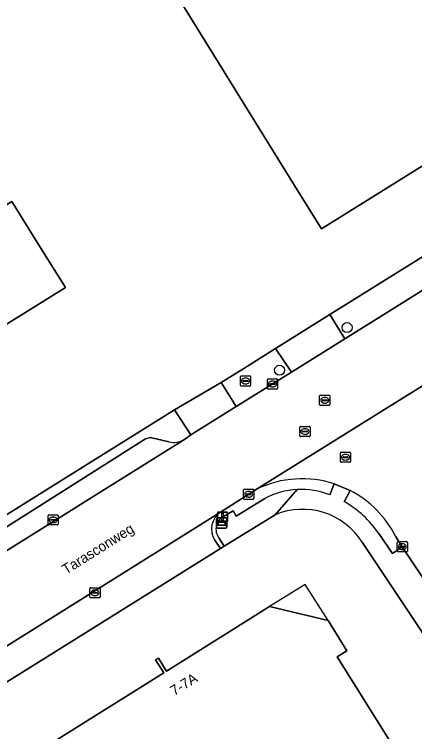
# Model space of a CAD drawing. Extents: x 158455 to 159797, y 387218 to 388672.
# Drawn here: x 158863.3 to 158902.7, y 387656.2 to 387726.7 of the extents above; entities that cross this region are included whole.
import ezdxf

# ---------------------------------------------------------------- set-up
doc = ezdxf.new("R2010")
doc.units = 0
for name, color, linetype in [('IMGEO_Boom', 7, 'Continuous'), ('IMGEO_Brandkraan', 7, 'Continuous'), ('IMGEO_Erf', 7, 'Continuous'), ('IMGEO_Kolk', 7, 'Continuous'), ('IMGEO_Lichtmast', 7, 'Continuous'), ('IMGEO_Openbare_ruimte_label', 7, 'Continuous'), ('IMGEO_Pand', 7, 'Continuous'), ('IMGEO_Pand_nummerreeks', 7, 'Continuous'), ('IMGEO_Pand_overbouw', 7, 'Continuous'), ('IMGEO_Parkeervlak_open', 7, 'Continuous'), ('IMGEO_Rijbaan_lokaal_gesloten', 7, 'Continuous'), ('IMGEO_Rioolput', 7, 'Continuous'), ('IMGEO_Voetpad_open', 7, 'Continuous'), ('IMGEO_Wegwijzer', 7, 'Continuous')]:
    doc.layers.add(name, color=color, linetype=linetype)

msp = doc.modelspace()

# ---------------------------------------------------------------- linework, layer by layer
at = {"layer": 'IMGEO_Boom'}
for centre in [(158896.097, 387695.879), (158889.442, 387691.687)]:
    msp.add_circle(centre, 0.489, dxfattribs=at)
at = {"layer": 'IMGEO_Brandkraan'}
for p, q in [((158885.594, 387690.202), (158885.594, 387691.054)), ((158885.669, 387691.128), (158886.521, 387691.128)), ((158886.082, 387690.908), (158886.107, 387690.908)), ((158886.595, 387691.054), (158886.595, 387690.202)), ((158885.853, 387690.622), (158885.853, 387690.634)), ((158886.291, 387690.585), (158885.893, 387690.585)), ((158885.896, 387690.671), (158886.294, 387690.671)), ((158886.105, 387690.348), (158886.08, 387690.348)), ((158886.337, 387690.634), (158886.337, 387690.622)), ((158886.521, 387690.128), (158885.669, 387690.128))]:
    msp.add_line(p, q, dxfattribs=at)
for points in [[(158885.594, 387690.202), (158885.594, 387691.054)], [(158885.669, 387691.128), (158886.521, 387691.128)], [(158886.595, 387691.054), (158886.595, 387690.202)], [(158886.521, 387690.128), (158885.669, 387690.128)]]:
    msp.add_lwpolyline(points, dxfattribs=at)
for centre, radius, start, end in [((158885.671, 387691.052), 0.0765, 91.55205, 178.44795), ((158885.671, 387691.052), 0.0765, 91.55205, 178.44795), ((158886.519, 387691.052), 0.0765, 1.55205, 88.44795), ((158886.519, 387691.052), 0.0765, 1.55205, 88.44795), ((158885.671, 387690.204), 0.0765, 181.55205, 268.44795), ((158885.671, 387690.204), 0.0765, 181.55205, 268.44795), ((158885.893, 387690.631), 0.0403, 85.87752, 175.75265), ((158885.89, 387690.621), 0.0366, 178.93798, 274.71019), ((158886.294, 387690.628), 0.043, 264.86636, 352.45326), ((158886.298, 387690.633), 0.0386, 1.73085, 96.63898), ((158886.519, 387690.204), 0.0765, 271.55205, 358.44795), ((158886.519, 387690.204), 0.0765, 271.55205, 358.44795)]:
    msp.add_arc(centre, radius, start, end, dxfattribs=at)
for centre, major_axis, ratio, start_param, end_param in [((158886.081, 387690.628), (-0.387, 0.002), 0.722429, 4.712389, 7.853982), ((158886.106, 387690.628), (-0.39, 0.002), 0.717154, 1.570796, 4.712389)]:
    msp.add_ellipse(centre, major_axis=major_axis, ratio=ratio, start_param=start_param, end_param=end_param, dxfattribs=at)
at = {"layer": 'IMGEO_Erf'}
for points in [[(158854.575, 387672.508), (158879.115, 387687.804), (158883.712, 387690.464), (158885.911, 387691.845), (158889.039, 387693.808), (158894.399, 387697.16), (158919.426, 387712.738), (158925.895, 387716.782), (158944.987, 387728.68), (158946.265, 387734.359), (158945.05, 387736.345), (158936.552, 387750), (158894.251, 387817.603)], [(158906.073, 387734.701), (158915.636, 387719.301), (158893.563, 387705.595), (158890.925, 387709.843), (158879.986, 387727.46)], [(158889.005, 387677.476), (158884.006, 387674.377), (158883.615, 387674.152), (158859.384, 387659.046), (158794.528, 387618.614), (158789.575, 387615.526), (158787.01, 387619.309), (158783.472, 387624.969), (158781.948, 387627.373), (158778.071, 387633.488), (158774.808, 387638.724), (158774.068, 387639.841), (158771.484, 387643.741), (158770.998, 387644.552), (158768.064, 387649.308), (158764.23, 387655.435), (158760.938, 387660.621)], [(158943.323, 387588.149), (158935.963, 387602.773), (158933.26, 387608.176), (158921.856, 387630.891), (158918.695, 387637.196), (158916.94, 387640.737), (158911.753, 387651.052), (158909.925, 387654.635), (158906.951, 387660.034), (158903.404, 387666.016), (158897.586, 387674.782)], [(158867.621, 387655.417), (158878.047, 387661.941), (158877.239, 387663.227), (158877.512, 387663.377), (158878.323, 387662.112), (158883.343, 387665.253), (158888.459, 387668.453), (158894.225, 387667.08), (158896.065, 387664.099), (158895.119, 387663.494), (158908.535, 387642.117)]]:
    msp.add_lwpolyline(points, dxfattribs=at)
msp.add_lwpolyline([(158849.023, 387708.702), (158853.127, 387702.092), (158863.1, 387708.285), (158865.728, 387704.053), (158868.366, 387699.806), (158857.123, 387692.824), (158857.429, 387692.332), (158859.384, 387691.875), (158859.324, 387691.619), (158857.915, 387691.948), (158857.407, 387689.772), (158853.991, 387690.571), (158853.55, 387688.689), (158850.777, 387686.966), (158848.606, 387687.474), (158846.889, 387690.239), (158847.413, 387692.48), (158840.591, 387703.466), (158844.839, 387706.104)], close=True, dxfattribs=at)
msp.add_arc((158891.69, 387671.014), 6.998, 32.58197, 112.55873, dxfattribs=at)
at = {"layer": 'IMGEO_Kolk'}
for p, q in [((158888.247, 387689.899), (158888.247, 387690.751)), ((158888.322, 387690.825), (158889.174, 387690.825)), ((158888.506, 387690.319), (158888.506, 387690.331)), ((158888.944, 387690.282), (158888.546, 387690.282)), ((158888.549, 387690.368), (158888.947, 387690.368)), ((158888.735, 387690.605), (158888.76, 387690.605)), ((158888.99, 387690.331), (158888.99, 387690.319)), ((158889.248, 387690.751), (158889.248, 387689.899)), ((158889.174, 387689.825), (158888.322, 387689.825)), ((158888.758, 387690.045), (158888.733, 387690.045)), ((158885.902, 387679.066), (158885.902, 387679.918)), ((158885.977, 387679.992), (158886.829, 387679.992)), ((158886.39, 387679.772), (158886.415, 387679.772)), ((158886.903, 387679.918), (158886.903, 387679.066)), ((158886.829, 387678.992), (158885.977, 387678.992)), ((158886.161, 387679.486), (158886.161, 387679.498)), ((158886.599, 387679.449), (158886.201, 387679.449)), ((158886.204, 387679.535), (158886.602, 387679.535)), ((158886.413, 387679.212), (158886.388, 387679.212)), ((158886.645, 387679.498), (158886.645, 387679.486)), ((158866.652, 387676.545), (158866.652, 387677.397)), ((158866.727, 387677.471), (158867.579, 387677.471)), ((158866.911, 387676.965), (158866.911, 387676.977)), ((158867.349, 387676.928), (158866.951, 387676.928)), ((158866.954, 387677.014), (158867.352, 387677.014)), ((158867.14, 387677.251), (158867.165, 387677.251)), ((158867.395, 387676.977), (158867.395, 387676.965)), ((158867.653, 387677.397), (158867.653, 387676.545)), ((158867.579, 387676.471), (158866.727, 387676.471)), ((158867.163, 387676.691), (158867.138, 387676.691)), ((158901.028, 387673.911), (158901.028, 387674.763)), ((158901.103, 387674.837), (158901.955, 387674.837)), ((158902.029, 387674.763), (158902.029, 387673.911)), ((158901.287, 387674.331), (158901.287, 387674.343)), ((158901.725, 387674.294), (158901.327, 387674.294)), ((158901.33, 387674.38), (158901.728, 387674.38)), ((158901.539, 387674.057), (158901.514, 387674.057)), ((158901.516, 387674.617), (158901.541, 387674.617)), ((158901.771, 387674.343), (158901.771, 387674.331)), ((158901.955, 387673.837), (158901.103, 387673.837)), ((158870.775, 387669.38), (158870.775, 387670.232)), ((158870.85, 387670.306), (158871.702, 387670.306)), ((158871.034, 387669.8), (158871.034, 387669.812)), ((158871.472, 387669.763), (158871.074, 387669.763)), ((158871.077, 387669.849), (158871.475, 387669.849)), ((158871.263, 387670.086), (158871.288, 387670.086)), ((158871.518, 387669.812), (158871.518, 387669.8)), ((158871.776, 387670.232), (158871.776, 387669.38)), ((158871.702, 387669.306), (158870.85, 387669.306)), ((158871.286, 387669.526), (158871.261, 387669.526))]:
    msp.add_line(p, q, dxfattribs=at)
for points in [[(158888.247, 387689.899), (158888.247, 387690.751)], [(158888.322, 387690.825), (158889.174, 387690.825)], [(158889.248, 387690.751), (158889.248, 387689.899)], [(158889.174, 387689.825), (158888.322, 387689.825)], [(158885.902, 387679.066), (158885.902, 387679.918)], [(158885.977, 387679.992), (158886.829, 387679.992)], [(158886.903, 387679.918), (158886.903, 387679.066)], [(158886.829, 387678.992), (158885.977, 387678.992)], [(158866.652, 387676.545), (158866.652, 387677.397)], [(158866.727, 387677.471), (158867.579, 387677.471)], [(158867.653, 387677.397), (158867.653, 387676.545)], [(158867.579, 387676.471), (158866.727, 387676.471)], [(158901.028, 387673.911), (158901.028, 387674.763)], [(158901.103, 387674.837), (158901.955, 387674.837)], [(158902.029, 387674.763), (158902.029, 387673.911)], [(158901.955, 387673.837), (158901.103, 387673.837)], [(158870.775, 387669.38), (158870.775, 387670.232)], [(158870.85, 387670.306), (158871.702, 387670.306)], [(158871.776, 387670.232), (158871.776, 387669.38)], [(158871.702, 387669.306), (158870.85, 387669.306)]]:
    msp.add_lwpolyline(points, dxfattribs=at)
for centre, radius, start, end in [((158888.324, 387690.749), 0.0765, 91.55205, 178.44795), ((158888.324, 387690.749), 0.0765, 91.55205, 178.44795), ((158888.546, 387690.328), 0.0403, 85.87752, 175.75265), ((158888.543, 387690.318), 0.0366, 178.93798, 274.71019), ((158888.947, 387690.325), 0.043, 264.86636, 352.45326), ((158888.951, 387690.33), 0.0386, 1.73085, 96.63898), ((158889.172, 387690.749), 0.0765, 1.55205, 88.44795), ((158889.172, 387690.749), 0.0765, 1.55205, 88.44795), ((158888.324, 387689.901), 0.0765, 181.55205, 268.44795), ((158888.324, 387689.901), 0.0765, 181.55205, 268.44795), ((158889.172, 387689.901), 0.0765, 271.55205, 358.44795), ((158889.172, 387689.901), 0.0765, 271.55205, 358.44795), ((158885.979, 387679.916), 0.0765, 91.55205, 178.44795), ((158885.979, 387679.916), 0.0765, 91.55205, 178.44795), ((158886.827, 387679.916), 0.0765, 1.55205, 88.44795), ((158886.827, 387679.916), 0.0765, 1.55205, 88.44795), ((158885.979, 387679.068), 0.0765, 181.55205, 268.44795), ((158885.979, 387679.068), 0.0765, 181.55205, 268.44795), ((158886.201, 387679.495), 0.0403, 85.87752, 175.75265), ((158886.198, 387679.485), 0.0366, 178.93798, 274.71019), ((158886.602, 387679.492), 0.043, 264.86636, 352.45326), ((158886.606, 387679.497), 0.0386, 1.73085, 96.63898), ((158886.827, 387679.068), 0.0765, 271.55205, 358.44795), ((158886.827, 387679.068), 0.0765, 271.55205, 358.44795), ((158866.729, 387677.395), 0.0765, 91.55205, 178.44795), ((158866.729, 387677.395), 0.0765, 91.55205, 178.44795), ((158866.951, 387676.974), 0.0403, 85.87752, 175.75265), ((158866.948, 387676.964), 0.0366, 178.93798, 274.71019), ((158867.352, 387676.971), 0.043, 264.86636, 352.45326), ((158867.356, 387676.976), 0.0386, 1.73085, 96.63898), ((158867.577, 387677.395), 0.0765, 1.55205, 88.44795), ((158867.577, 387677.395), 0.0765, 1.55205, 88.44795), ((158866.729, 387676.547), 0.0765, 181.55205, 268.44795), ((158866.729, 387676.547), 0.0765, 181.55205, 268.44795), ((158867.577, 387676.547), 0.0765, 271.55205, 358.44795), ((158867.577, 387676.547), 0.0765, 271.55205, 358.44795), ((158901.105, 387674.761), 0.0765, 91.55205, 178.44795), ((158901.105, 387674.761), 0.0765, 91.55205, 178.44795), ((158901.953, 387674.761), 0.0765, 1.55205, 88.44795), ((158901.953, 387674.761), 0.0765, 1.55205, 88.44795), ((158901.327, 387674.34), 0.0403, 85.87752, 175.75265), ((158901.324, 387674.33), 0.0366, 178.93798, 274.71019), ((158901.728, 387674.337), 0.043, 264.86636, 352.45326), ((158901.732, 387674.342), 0.0386, 1.73085, 96.63898), ((158901.105, 387673.913), 0.0765, 181.55205, 268.44795), ((158901.105, 387673.913), 0.0765, 181.55205, 268.44795), ((158901.953, 387673.913), 0.0765, 271.55205, 358.44795), ((158901.953, 387673.913), 0.0765, 271.55205, 358.44795), ((158870.852, 387670.23), 0.0765, 91.55205, 178.44795), ((158870.852, 387670.23), 0.0765, 91.55205, 178.44795), ((158871.074, 387669.809), 0.0403, 85.87752, 175.75265), ((158871.071, 387669.799), 0.0366, 178.93798, 274.71019), ((158871.475, 387669.806), 0.043, 264.86636, 352.45326), ((158871.479, 387669.811), 0.0386, 1.73085, 96.63898), ((158871.7, 387670.23), 0.0765, 1.55205, 88.44795), ((158871.7, 387670.23), 0.0765, 1.55205, 88.44795), ((158870.852, 387669.382), 0.0765, 181.55205, 268.44795), ((158870.852, 387669.382), 0.0765, 181.55205, 268.44795), ((158871.7, 387669.382), 0.0765, 271.55205, 358.44795), ((158871.7, 387669.382), 0.0765, 271.55205, 358.44795)]:
    msp.add_arc(centre, radius, start, end, dxfattribs=at)
for centre, major_axis, ratio, start_param, end_param in [((158888.734, 387690.325), (-0.387, 0.002), 0.722429, 4.712389, 7.853982), ((158888.759, 387690.325), (-0.39, 0.002), 0.717154, 1.570796, 4.712389), ((158886.389, 387679.492), (-0.387, 0.002), 0.722429, 4.712389, 7.853982), ((158886.414, 387679.492), (-0.39, 0.002), 0.717154, 1.570796, 4.712389), ((158867.139, 387676.971), (-0.387, 0.002), 0.722429, 4.712389, 7.853982), ((158867.164, 387676.971), (-0.39, 0.002), 0.717154, 1.570796, 4.712389), ((158901.515, 387674.337), (-0.387, 0.002), 0.722429, 4.712389, 7.853982), ((158901.54, 387674.337), (-0.39, 0.002), 0.717154, 1.570796, 4.712389), ((158871.262, 387669.806), (-0.387, 0.002), 0.722429, 4.712389, 7.853982), ((158871.287, 387669.806), (-0.39, 0.002), 0.717154, 1.570796, 4.712389)]:
    msp.add_ellipse(centre, major_axis=major_axis, ratio=ratio, start_param=start_param, end_param=end_param, dxfattribs=at)
at = {"layer": 'IMGEO_Lichtmast'}
for p, q in [((158883.327, 387676.844), (158883.327, 387677.644)), ((158883.327, 387677.644), (158883.327, 387676.844)), ((158883.427, 387677.744), (158884.217, 387677.744)), ((158884.217, 387677.744), (158883.427, 387677.744)), ((158884.317, 387677.644), (158884.317, 387676.844)), ((158884.317, 387676.844), (158884.317, 387677.644)), ((158884.217, 387676.744), (158883.427, 387676.744)), ((158883.427, 387676.744), (158884.217, 387676.744))]:
    msp.add_line(p, q, dxfattribs=at)
msp.add_lwpolyline([(158883.747, 387677.619), (158883.897, 387677.619), (158883.897, 387676.869), (158883.747, 387676.869), (158883.747, 387677.619)], dxfattribs=at)
for centre, start, end in [((158883.427, 387677.644), 90, 180), ((158883.427, 387677.644), 90, 180), ((158884.217, 387677.644), 0, 90), ((158884.217, 387677.644), 360, 90), ((158883.427, 387676.844), 180, 270), ((158883.427, 387676.844), 180, 270), ((158884.217, 387676.844), 270, 0), ((158884.217, 387676.844), 270, 0)]:
    msp.add_arc(centre, 0.1, start, end, dxfattribs=at)
at = {"layer": 'IMGEO_Pand'}
msp.add_lwpolyline([(158879.986, 387727.46), (158890.925, 387709.843), (158893.563, 387705.595), (158915.636, 387719.301), (158906.073, 387734.701)], dxfattribs=at)
for points in [[(158865.728, 387704.053), (158863.1, 387708.285), (158853.127, 387702.092), (158849.023, 387708.702), (158844.839, 387706.104), (158840.591, 387703.466), (158847.413, 387692.48), (158846.889, 387690.239), (158848.606, 387687.474), (158850.777, 387686.966), (158853.55, 387688.689), (158853.991, 387690.571), (158857.407, 387689.772), (158857.915, 387691.948), (158859.324, 387691.619), (158859.384, 387691.875), (158857.429, 387692.332), (158857.123, 387692.824), (158868.366, 387699.806)], [(158895.119, 387663.494), (158896.065, 387664.099), (158894.225, 387667.08), (158888.459, 387668.453), (158883.343, 387665.253), (158878.323, 387662.112), (158877.512, 387663.377), (158877.239, 387663.227), (158878.047, 387661.941), (158867.621, 387655.417), (158869.238, 387652.895), (158864.987, 387650.199), (158867.642, 387645.962), (158869.854, 387642.432), (158883.635, 387620.442), (158888.801, 387623.081), (158885.82, 387627.929), (158904.295, 387639.469), (158908.535, 387642.117)]]:
    msp.add_lwpolyline(points, close=True, dxfattribs=at)
at = {"layer": 'IMGEO_Pand_overbouw'}
msp.add_lwpolyline([(158888.459, 387668.453), (158894.225, 387667.08), (158891.953, 387670.634)], close=True, dxfattribs=at)
at = {"layer": 'IMGEO_Parkeervlak_open'}
msp.add_lwpolyline([(158878.551, 387684.629), (158876.735, 387685.059), (158876.248, 387684.931), (158860.171, 387674.791), (158859.911, 387674.413), (158859.369, 387672.243), (158858.962, 387671.706), (158880.072, 387684.887)], dxfattribs=at)
msp.add_arc((158878.981, 387686.708), 2.123, 258.32289, 300.93146, dxfattribs=at)
at = {"layer": 'IMGEO_Rijbaan_lokaal_gesloten'}
for points in [[(158945.416, 387725.594), (158927.362, 387714.425), (158920.835, 387710.34), (158895.883, 387694.779), (158890.625, 387691.491), (158885.188, 387688.104), (158880.72, 387685.337), (158880.072, 387684.887), (158858.962, 387671.706), (158855.957, 387669.782), (158835.817, 387657.182), (158835.446, 387656.987), (158834.62, 387656.451), (158799.078, 387634.195)], [(158789.305, 387636.07), (158782.556, 387631.666), (158790.258, 387619.355), (158883.627, 387677.735), (158887.243, 387680.019), (158907.509, 387692.653)], [(158907.509, 387692.653), (158887.243, 387680.019)], [(158894.833, 387680.506), (158896.394, 387679.857)], [(158900.847, 387675.374), (158901.529, 387674.337), (158904.447, 387669.973), (158907.576, 387664.901), (158911.705, 387657.663), (158914.511, 387652.445), (158919.71, 387642.093), (158921.465, 387638.578), (158924.613, 387632.28), (158936.019, 387609.551), (158938.739, 387604.133), (158945.43, 387590.82), (158945.878, 387589.923)]]:
    msp.add_lwpolyline(points, dxfattribs=at)
for centre, radius, start, end in [((158891.649, 387670.742), 10.27, 71.93781, 115.40471), ((158891.674, 387670.715), 10.288, 26.92433, 62.69096)]:
    msp.add_arc(centre, radius, start, end, dxfattribs=at)
at = {"layer": 'IMGEO_Rioolput'}
for p, q in [((158893.391, 387688.307), (158893.391, 387689.159)), ((158893.466, 387689.233), (158894.318, 387689.233)), ((158893.879, 387689.013), (158893.904, 387689.013)), ((158894.392, 387689.159), (158894.392, 387688.307)), ((158894.318, 387688.233), (158893.466, 387688.233)), ((158893.65, 387688.727), (158893.65, 387688.739)), ((158894.088, 387688.69), (158893.69, 387688.69)), ((158893.693, 387688.776), (158894.091, 387688.776)), ((158893.902, 387688.453), (158893.877, 387688.453)), ((158894.134, 387688.739), (158894.134, 387688.727)), ((158891.441, 387685.232), (158891.441, 387686.084)), ((158891.516, 387686.158), (158892.368, 387686.158)), ((158892.442, 387686.084), (158892.442, 387685.232)), ((158891.7, 387685.652), (158891.7, 387685.664)), ((158892.138, 387685.615), (158891.74, 387685.615)), ((158891.743, 387685.701), (158892.141, 387685.701)), ((158891.952, 387685.378), (158891.927, 387685.378)), ((158891.929, 387685.938), (158891.954, 387685.938)), ((158892.184, 387685.664), (158892.184, 387685.652)), ((158892.368, 387685.158), (158891.516, 387685.158)), ((158895.435, 387682.705), (158895.435, 387683.557)), ((158895.51, 387683.631), (158896.362, 387683.631)), ((158895.694, 387683.125), (158895.694, 387683.137)), ((158895.737, 387683.174), (158896.135, 387683.174)), ((158895.923, 387683.411), (158895.948, 387683.411)), ((158896.178, 387683.137), (158896.178, 387683.125)), ((158896.436, 387683.557), (158896.436, 387682.705)), ((158896.362, 387682.631), (158895.51, 387682.631)), ((158896.132, 387683.088), (158895.734, 387683.088)), ((158895.946, 387682.851), (158895.921, 387682.851))]:
    msp.add_line(p, q, dxfattribs=at)
for points in [[(158893.391, 387688.307), (158893.391, 387689.159)], [(158893.466, 387689.233), (158894.318, 387689.233)], [(158894.392, 387689.159), (158894.392, 387688.307)], [(158894.318, 387688.233), (158893.466, 387688.233)], [(158891.441, 387685.232), (158891.441, 387686.084)], [(158891.516, 387686.158), (158892.368, 387686.158)], [(158892.442, 387686.084), (158892.442, 387685.232)], [(158892.368, 387685.158), (158891.516, 387685.158)], [(158895.435, 387682.705), (158895.435, 387683.557)], [(158895.51, 387683.631), (158896.362, 387683.631)], [(158896.436, 387683.557), (158896.436, 387682.705)], [(158896.362, 387682.631), (158895.51, 387682.631)]]:
    msp.add_lwpolyline(points, dxfattribs=at)
for centre, radius, start, end in [((158893.468, 387689.157), 0.0765, 91.55205, 178.44795), ((158893.468, 387689.157), 0.0765, 91.55205, 178.44795), ((158894.316, 387689.157), 0.0765, 1.55205, 88.44795), ((158894.316, 387689.157), 0.0765, 1.55205, 88.44795), ((158893.468, 387688.309), 0.0765, 181.55205, 268.44795), ((158893.468, 387688.309), 0.0765, 181.55205, 268.44795), ((158893.69, 387688.736), 0.0403, 85.87752, 175.75265), ((158893.687, 387688.726), 0.0366, 178.93798, 274.71019), ((158894.091, 387688.733), 0.043, 264.86636, 352.45326), ((158894.095, 387688.738), 0.0386, 1.73085, 96.63898), ((158894.316, 387688.309), 0.0765, 271.55205, 358.44795), ((158894.316, 387688.309), 0.0765, 271.55205, 358.44795), ((158891.518, 387686.082), 0.0765, 91.55205, 178.44795), ((158891.518, 387686.082), 0.0765, 91.55205, 178.44795), ((158892.366, 387686.082), 0.0765, 1.55205, 88.44795), ((158892.366, 387686.082), 0.0765, 1.55205, 88.44795), ((158891.74, 387685.661), 0.0403, 85.87752, 175.75265), ((158891.737, 387685.651), 0.0366, 178.93798, 274.71019), ((158892.141, 387685.658), 0.043, 264.86636, 352.45326), ((158892.145, 387685.663), 0.0386, 1.73085, 96.63898), ((158891.518, 387685.234), 0.0765, 181.55205, 268.44795), ((158891.518, 387685.234), 0.0765, 181.55205, 268.44795), ((158892.366, 387685.234), 0.0765, 271.55205, 358.44795), ((158892.366, 387685.234), 0.0765, 271.55205, 358.44795), ((158895.512, 387683.555), 0.0765, 91.55205, 178.44795), ((158895.512, 387683.555), 0.0765, 91.55205, 178.44795), ((158895.734, 387683.134), 0.0403, 85.87752, 175.75265), ((158896.139, 387683.136), 0.0386, 1.73085, 96.63898), ((158896.36, 387683.555), 0.0765, 1.55205, 88.44795), ((158896.36, 387683.555), 0.0765, 1.55205, 88.44795), ((158895.512, 387682.707), 0.0765, 181.55205, 268.44795), ((158895.512, 387682.707), 0.0765, 181.55205, 268.44795), ((158895.731, 387683.124), 0.0366, 178.93798, 274.71019), ((158896.135, 387683.131), 0.043, 264.86636, 352.45326), ((158896.36, 387682.707), 0.0765, 271.55205, 358.44795), ((158896.36, 387682.707), 0.0765, 271.55205, 358.44795)]:
    msp.add_arc(centre, radius, start, end, dxfattribs=at)
for centre, major_axis, ratio, start_param, end_param in [((158893.878, 387688.733), (-0.387, 0.002), 0.722429, 4.712389, 7.853982), ((158893.903, 387688.733), (-0.39, 0.002), 0.717154, 1.570796, 4.712389), ((158891.928, 387685.658), (-0.387, 0.002), 0.722429, 4.712389, 7.853982), ((158891.953, 387685.658), (-0.39, 0.002), 0.717154, 1.570796, 4.712389), ((158895.922, 387683.131), (-0.387, 0.002), 0.722429, 4.712389, 7.853982), ((158895.947, 387683.131), (-0.39, 0.002), 0.717154, 1.570796, 4.712389)]:
    msp.add_ellipse(centre, major_axis=major_axis, ratio=ratio, start_param=start_param, end_param=end_param, dxfattribs=at)
at = {"layer": 'IMGEO_Voetpad_open'}
for points in [[(158894.399, 387697.16), (158895.883, 387694.779), (158920.835, 387710.34), (158919.426, 387712.738)], [(158889.039, 387693.808), (158890.625, 387691.491), (158895.883, 387694.779), (158894.399, 387697.16)], [(158883.712, 387690.464), (158885.188, 387688.104), (158890.625, 387691.491), (158889.039, 387693.808), (158885.911, 387691.845)], [(158879.115, 387687.804), (158880.72, 387685.337), (158885.188, 387688.104), (158883.712, 387690.464)]]:
    msp.add_lwpolyline(points, close=True, dxfattribs=at)
for points in [[(158880.072, 387684.887), (158880.72, 387685.337), (158879.115, 387687.804), (158854.575, 387672.508)], [(158859.886, 387675.243), (158860.171, 387674.791), (158876.248, 387684.931), (158876.735, 387685.059), (158878.551, 387684.629)], [(158894.403, 387679.423), (158894.833, 387680.506)], [(158895.818, 387678.762), (158896.394, 387679.857), (158894.833, 387680.506), (158894.403, 387679.423)], [(158883.478, 387675.21), (158884.006, 387674.377), (158889.005, 387677.476), (158891.164, 387679.945)], [(158887.243, 387680.019), (158883.627, 387677.735)], [(158891.164, 387679.945), (158889.005, 387677.476)], [(158896.394, 387679.857), (158895.818, 387678.762)], [(158883.927, 387677.318), (158884.877, 387677.864), (158885.174, 387677.346), (158888.001, 387679.075)], [(158888.001, 387679.075), (158885.174, 387677.346), (158884.877, 387677.864), (158883.927, 387677.318)], [(158883.627, 387677.735), (158790.258, 387619.355), (158788.589, 387618.312), (158787.69, 387619.674), (158787.01, 387619.309), (158789.575, 387615.526), (158794.528, 387618.614), (158859.384, 387659.046), (158883.615, 387674.152), (158883.066, 387674.978)], [(158899.206, 387675.635), (158900.576, 387673.682), (158901.529, 387674.337), (158900.847, 387675.374)], [(158904.447, 387669.973), (158901.529, 387674.337), (158900.576, 387673.682), (158899.206, 387675.635)], [(158883.066, 387674.978), (158883.615, 387674.152), (158884.006, 387674.377), (158883.478, 387675.21)], [(158897.586, 387674.782), (158903.404, 387666.016), (158906.951, 387660.034), (158909.925, 387654.635), (158911.753, 387651.052), (158914.511, 387652.445), (158911.705, 387657.663)]]:
    msp.add_lwpolyline(points, dxfattribs=at)
for centre, radius, start, end in [((158878.981, 387686.708), 2.123, 258.32289, 300.93146), ((158891.649, 387670.742), 10.27, 71.93781, 115.40471), ((158891.583, 387672.236), 7.721, 93.11329, 117.64511), ((158891.583, 387672.236), 7.721, 93.11329, 117.64511), ((158891.583, 387672.237), 7.719, 68.57512, 93.11465), ((158891.583, 387672.237), 7.719, 68.57512, 93.11465), ((158891.674, 387670.715), 10.288, 26.92433, 62.69096), ((158890.727, 387669.848), 10.266, 34.31701, 60.27124), ((158890.727, 387669.848), 10.266, 34.31701, 60.27124), ((158884.775, 387676.066), 2.026, 124.52687, 212.46985), ((158884.775, 387676.066), 2.026, 124.52687, 212.46985), ((158891.69, 387671.014), 6.998, 32.58197, 112.55873), ((158884.598, 387676.073), 1.414, 118.32949, 217.6221), ((158884.598, 387676.073), 1.414, 118.32949, 217.6221)]:
    msp.add_arc(centre, radius, start, end, dxfattribs=at)
at = {"layer": 'IMGEO_Wegwijzer'}
for p, q in [((158883.251, 387676.258), (158883.251, 387677.058)), ((158883.251, 387677.058), (158883.251, 387676.258)), ((158883.351, 387677.158), (158884.141, 387677.158)), ((158884.141, 387677.158), (158883.351, 387677.158)), ((158884.241, 387677.058), (158884.241, 387676.258)), ((158884.241, 387676.258), (158884.241, 387677.058)), ((158884.141, 387676.158), (158883.351, 387676.158)), ((158883.351, 387676.158), (158884.141, 387676.158))]:
    msp.add_line(p, q, dxfattribs=at)
for points in [[(158883.352, 387676.89), (158884.14, 387676.89), (158884.14, 387676.426), (158883.352, 387676.426), (158883.352, 387676.89)], [(158883.417, 387676.825), (158883.417, 387676.491), (158884.075, 387676.491), (158884.075, 387676.825), (158883.417, 387676.825)]]:
    msp.add_lwpolyline(points, dxfattribs=at)
for centre, start, end in [((158883.351, 387677.058), 90, 180), ((158883.351, 387677.058), 90, 180), ((158884.141, 387677.058), 0, 90), ((158884.141, 387677.058), 360, 90), ((158883.351, 387676.258), 180, 270), ((158883.351, 387676.258), 180, 270), ((158884.141, 387676.258), 270, 0), ((158884.141, 387676.258), 270, 0)]:
    msp.add_arc(centre, 0.1, start, end, dxfattribs=at)

# ---------------------------------------------------------------- texts
at = {"layer": 'IMGEO_Openbare_ruimte_label'}
msp.add_text('Tarasconweg', height=1, rotation=32.1329, dxfattribs=at).set_placement((158868.426, 387671.568))
at = {"layer": 'IMGEO_Pand_nummerreeks'}
msp.add_text('7-7A', height=1, rotation=32.03407, dxfattribs=at).set_placement((158879.085, 387659.64))

doc.saveas('drawing.dxf')
